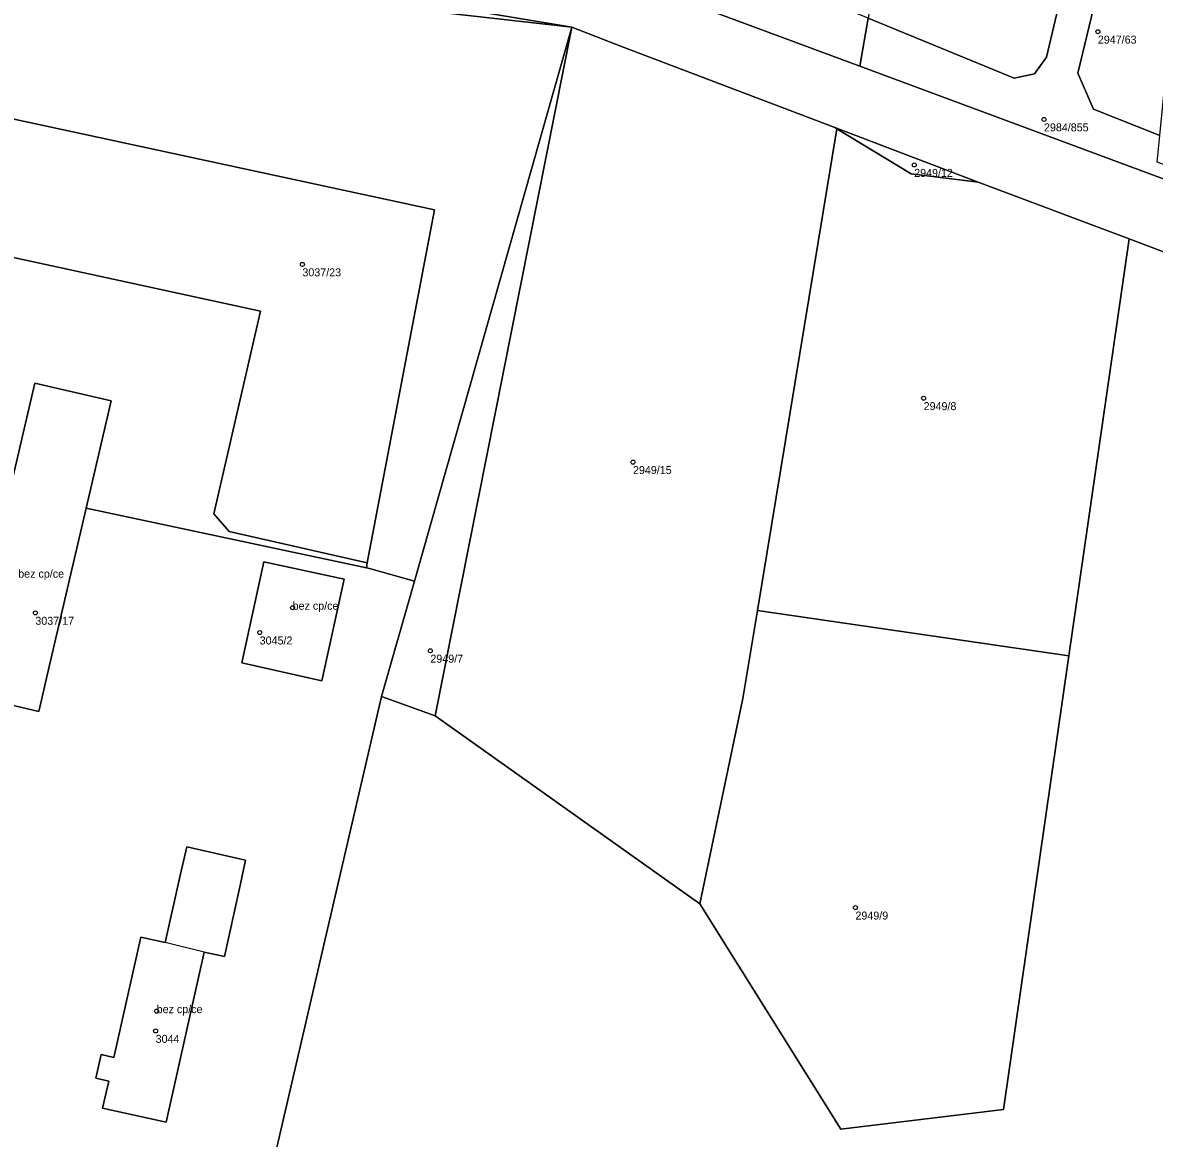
# Model space of a CAD drawing. Extents: x -878211 to -870363, y -1058464 to -1052522.
# Drawn here: x -872956.5 to -872815, y -1056574.6 to -1056435.1 of the extents above; entities that cross this region are included whole.
import ezdxf

# ---------------------------------------------------------------- set-up
doc = ezdxf.new("R2010")
doc.units = 0
for name, color, linetype in [('Definiční body', 7, 'Continuous'), ('Polygon budovy', 7, 'Continuous'), ('Polygon parcely', 7, 'Continuous')]:
    doc.layers.add(name, color=color, linetype=linetype)

msp = doc.modelspace()

# ---------------------------------------------------------------- linework, layer by layer
at = {"layer": 'Definiční body'}
for centre in [(-872822.09, -1056436.25994), (-872828.82, -1056447.22994), (-872845.04, -1056452.91994), (-872921.49, -1056465.34994), (-872843.86, -1056482.07994), (-872880.18, -1056490.06994), (-872922.71, -1056508.26994), (-872954.86, -1056508.90994), (-872926.83, -1056511.36994), (-872905.5, -1056513.64994), (-872852.38, -1056545.75994), (-872939.7, -1056558.69994), (-872939.83, -1056561.16994)]:
    msp.add_circle(centre, 0.25, dxfattribs=at)
at = {"layer": 'Polygon budovy'}
for points in [[(-872963.99, -1056519), (-872954.44, -1056521.25), (-872953.11, -1056515.44), (-872948.52, -1056495.82), (-872945.38, -1056482.42), (-872954.94, -1056480.2), (-872958.1, -1056493.77), (-872962.64, -1056513.22)], [(-872929.06, -1056515.16), (-872919.06, -1056517.39), (-872916.28, -1056504.71), (-872926.3, -1056502.51)], [(-872945.04, -1056564.5), (-872946.62, -1056564.13), (-872947.29, -1056567.06), (-872945.69, -1056567.43), (-872946.46, -1056570.82), (-872938.51, -1056572.57), (-872933.75, -1056551.31), (-872938.64, -1056550.12), (-872941.68, -1056549.46)]]:
    msp.add_lwpolyline(points, close=True, dxfattribs=at)
at = {"layer": 'Polygon parcely'}
for points in [[(-872796.96, -1056460.95), (-872851.84, -1056440.56), (-872881.61, -1056429.5), (-872883.26, -1056429.13), (-872899.92, -1056425.33), (-872953.7, -1056420.44), (-872977.98, -1056414.61), (-872991.35, -1056408.92), (-873015.53, -1056395), (-873035.75, -1056378.85), (-873072.22, -1056348.35), (-873098.69, -1056325.8), (-873103.06, -1056322.63), (-873122.75, -1056312.79), (-873134.84, -1056311), (-873141.38, -1056311.39), (-873186.24, -1056327.17), (-873203.57, -1056333.26), (-873221.02, -1056339.4), (-873222.93, -1056340.06), (-873227.22, -1056341.54), (-873242.74, -1056346.8)], [(-873244.48, -1056356.43), (-873225.81, -1056348.81), (-873221.86, -1056347.43), (-873194.81, -1056337.96), (-873178.18, -1056332.14), (-873145.17, -1056320.58), (-873134.8, -1056318.72), (-873124.57, -1056319.83), (-873106.51, -1056328.59), (-873082.32, -1056348.71), (-873076.98, -1056353.15), (-873051.85, -1056374.06), (-873048.95, -1056375.59), (-873033.43, -1056389.65), (-873020.97, -1056399.66), (-872991.81, -1056416.21), (-872988.28, -1056417), (-872954.67, -1056424.56), (-872887.81, -1056435.69), (-872881.63, -1056438.09), (-872854.96, -1056448.23), (-872837.03, -1056455.05), (-872818.18, -1056462.16), (-872805.41, -1056466.97)], [(-872958.1, -1056493.77), (-872954.94, -1056480.2), (-872945.38, -1056482.42), (-872948.52, -1056495.82), (-872913.48, -1056503.29), (-872913.38, -1056502.65), (-872930.66, -1056498.75), (-872932.56, -1056496.55), (-872926.71, -1056471.2), (-872972.23, -1056461.3)], [(-872802.66, -1056593.89), (-872786.66, -1056473.48), (-872805.41, -1056466.97), (-872818.18, -1056462.16), (-872825.71, -1056514.26), (-872833.9, -1056571), (-872854.21, -1056573.45), (-872871.83, -1056545.3), (-872904.92, -1056521.8), (-872911.6, -1056519.37), (-872928.34, -1056591.52)], [(-872928.34, -1056591.52), (-872911.6, -1056519.37), (-872907.5, -1056504.95), (-872913.09, -1056503.37), (-872913.48, -1056503.29), (-872948.52, -1056495.82), (-872953.11, -1056515.44), (-872954.44, -1056521.25), (-872963.99, -1056519), (-872962.64, -1056513.22), (-872958.1, -1056493.77), (-872991.97, -1056486.55), (-873002.54, -1056534.4), (-873001.04, -1056534.73), (-873003.97, -1056547.59), (-873005.39, -1056547.27), (-873010.2, -1056569.04), (-873011.51, -1056570.14), (-873011.74, -1056572.86), (-872965.77, -1056583.53)]]:
    msp.add_lwpolyline(points, dxfattribs=at)
for points in [[(-872866.49, -1056406.26), (-872869.56, -1056421.84), (-872871.09, -1056423.62), (-872873.94, -1056424.9), (-872882.24, -1056423.09), (-872883.26, -1056429.13), (-872881.61, -1056429.5), (-872851.84, -1056440.56), (-872850.8, -1056434.56), (-872862.25, -1056429.84), (-872865.12, -1056427.24), (-872865.94, -1056423.09), (-872863.52, -1056410.86), (-872856.83, -1056381.59), (-872853.08, -1056378.81), (-872858.47, -1056369.54), (-872857.92, -1056367.69), (-872859.45, -1056367.13), (-872870.08, -1056351.15), (-872871.39, -1056358.92), (-872860.9, -1056374.84), (-872863.01, -1056386.99)], [(-872850.8, -1056434.56), (-872851.84, -1056440.56), (-872796.96, -1056460.95), (-872795.85, -1056461.34), (-872795.46, -1056459.67), (-872814.66, -1056452.56), (-872814.34, -1056449.24), (-872822.65, -1056445.96), (-872824.61, -1056441.44), (-872820.09, -1056422.72), (-872811.94, -1056424.69), (-872811.47, -1056419.89), (-872818.86, -1056418.03), (-872814.46, -1056399.96), (-872810.07, -1056382.51), (-872812.11, -1056381.57), (-872814.52, -1056380.8), (-872818.84, -1056398.51), (-872824.83, -1056423.91), (-872828.51, -1056439.46), (-872830.01, -1056441.52), (-872832.53, -1056442.08)], [(-872850.8, -1056434.56), (-872832.53, -1056442.08), (-872830.01, -1056441.52), (-872828.51, -1056439.46), (-872824.83, -1056423.91), (-872844.69, -1056415.65), (-872847.4, -1056414.96)], [(-873018.85, -1056430.55), (-873014.07, -1056434.17), (-872979.6, -1056442.46), (-872905, -1056458.53), (-872913.38, -1056502.65), (-872913.48, -1056503.29), (-872913.09, -1056503.37), (-872907.5, -1056504.95), (-872887.81, -1056435.69), (-872990.75, -1056424.08), (-873055.91, -1056416.73), (-873058.37, -1056425.18), (-873046.98, -1056427.68), (-873046.17, -1056424.22)], [(-872990.75, -1056424.08), (-872887.81, -1056435.69), (-872954.67, -1056424.56), (-872988.28, -1056417), (-872990.34, -1056418.28), (-872990.43, -1056420.24)], [(-872814.34, -1056449.24), (-872811.94, -1056424.69), (-872820.09, -1056422.72), (-872824.61, -1056441.44), (-872822.65, -1056445.96)], [(-872904.92, -1056521.8), (-872887.81, -1056435.69), (-872907.5, -1056504.95), (-872911.6, -1056519.37)], [(-872854.96, -1056448.23), (-872881.63, -1056438.09), (-872887.81, -1056435.69), (-872904.92, -1056521.8), (-872871.83, -1056545.3), (-872866.45, -1056519.61), (-872864.63, -1056508.6), (-872854.7, -1056448.39)], [(-872979.6, -1056442.46), (-872981.43, -1056450.92), (-872970.28, -1056453.57), (-872972.23, -1056461.3), (-872926.71, -1056471.2), (-872932.56, -1056496.55), (-872930.66, -1056498.75), (-872913.38, -1056502.65), (-872905, -1056458.53)], [(-872864.63, -1056508.6), (-872825.71, -1056514.26), (-872818.18, -1056462.16), (-872837.03, -1056455.05), (-872845.4, -1056454.02), (-872854.7, -1056448.39)], [(-872854.96, -1056448.23), (-872854.7, -1056448.39), (-872845.4, -1056454.02), (-872837.03, -1056455.05)], [(-872954.94, -1056480.2), (-872958.1, -1056493.77), (-872962.64, -1056513.22), (-872963.99, -1056519), (-872954.44, -1056521.25), (-872953.11, -1056515.44), (-872948.52, -1056495.82), (-872945.38, -1056482.42)], [(-872916.28, -1056504.71), (-872926.3, -1056502.51), (-872929.06, -1056515.16), (-872919.06, -1056517.39)], [(-872916.28, -1056504.71), (-872919.06, -1056517.39), (-872929.06, -1056515.16), (-872926.3, -1056502.51)], [(-872866.45, -1056519.61), (-872871.83, -1056545.3), (-872854.21, -1056573.45), (-872833.9, -1056571), (-872825.71, -1056514.26), (-872864.63, -1056508.6)], [(-872935.95, -1056538.17), (-872936.75, -1056541.72), (-872938.64, -1056550.12), (-872941.68, -1056549.46), (-872945.04, -1056564.5), (-872946.62, -1056564.13), (-872947.29, -1056567.06), (-872945.69, -1056567.43), (-872946.46, -1056570.82), (-872938.51, -1056572.57), (-872933.75, -1056551.31), (-872931.23, -1056551.87), (-872929.35, -1056543.36), (-872928.58, -1056539.84)], [(-872935.95, -1056538.17), (-872928.58, -1056539.84), (-872929.35, -1056543.36), (-872931.23, -1056551.87), (-872933.75, -1056551.31), (-872938.51, -1056572.57), (-872946.46, -1056570.82), (-872945.69, -1056567.43), (-872947.29, -1056567.06), (-872946.62, -1056564.13), (-872945.04, -1056564.5), (-872941.68, -1056549.46), (-872938.64, -1056550.12), (-872936.75, -1056541.72)]]:
    msp.add_lwpolyline(points, close=True, dxfattribs=at)

# ---------------------------------------------------------------- texts
at = {"layer": 'Definiční body'}
for s, p in [('2947/63', (-872822.09, -1056437.749)), ('2984/855', (-872828.82, -1056448.719)), ('2949/12', (-872845.04, -1056454.409)), ('3037/23', (-872921.49, -1056466.839)), ('2949/8', (-872843.86, -1056483.569)), ('2949/15', (-872880.18, -1056491.559)), ('bez cp/ce', (-872957, -1056504.51)), ('bez cp/ce', (-872922.71, -1056508.52)), ('3037/17', (-872954.86, -1056510.399)), ('3045/2', (-872926.83, -1056512.859)), ('2949/7', (-872905.5, -1056515.139)), ('2949/9', (-872852.38, -1056547.249)), ('bez cp/ce', (-872939.7, -1056558.95)), ('3044', (-872939.83, -1056562.659))]:
    msp.add_text(s, height=0.999996, dxfattribs=at).set_placement(p)

doc.saveas('drawing.dxf')
